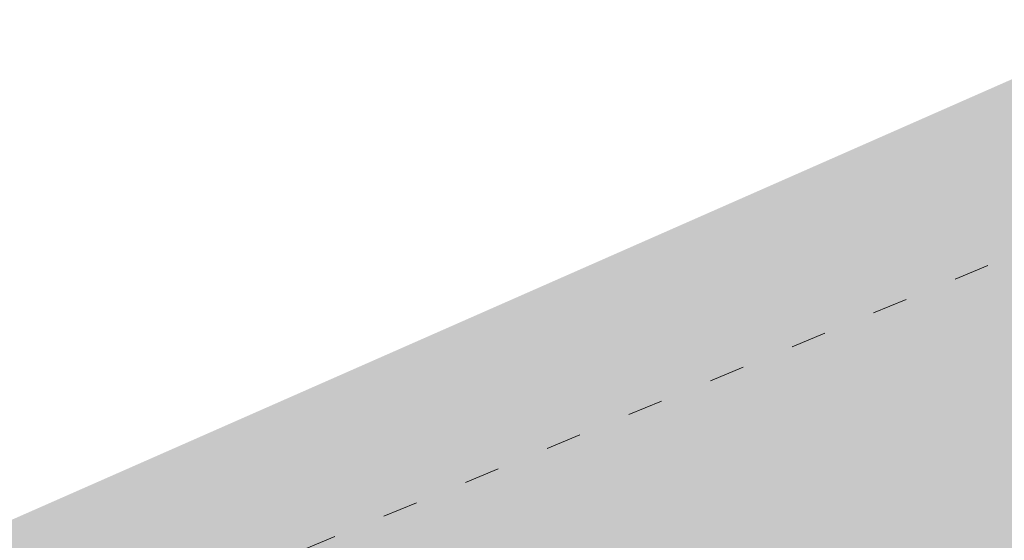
# Model space of a CAD drawing. Header units: millimetres. Extents: x 3267 to 3416, y 1494 to 1704.
# Tile 316 of 346: x 3357.57 to 3360.92, y 1641.24 to 1643.01. Entities that reach past the tile are written whole.
import ezdxf

# ---------------------------------------------------------------- set-up
doc = ezdxf.new("R2010")
doc.units = ezdxf.units.MM
doc.linetypes.add('ACAD_ISO03W100', pattern=[30, 12, -18])
doc.layers.get('0').update_dxf_attribs({"lineweight": 5})
doc.layers.add('1_strefa', color=7, linetype='ACAD_ISO03W100', lineweight=13)
doc.layers.add('1_trawa', color=94, linetype='Continuous', lineweight=13)
picture_1 = doc.add_image_def('image1.jpg', size_in_pixel=(9921, 7015))

msp = doc.modelspace()

# ---------------------------------------------------------------- hatches: boundary and pattern name
at = {"layer": '1_trawa'}
h = msp.add_hatch(dxfattribs=at)
h.set_pattern_fill('GRASS', color=256, scale=0.02)
h.paths.add_polyline_path([(3334.497, 1628.9652), (3339.0975, 1619.4213), (3348.9953, 1624.3562), (3346.994, 1628.7124), (3349.3865, 1629.9737), (3347.1512, 1634.4877)])
h.paths.add_polyline_path([(3321.0102, 1612.4815), (3332.9325, 1618.2285), (3329.2955, 1625.7736), (3317.3732, 1620.0266)])
h.paths.add_polyline_path([(3364.3966, 1640.3923), (3362.9801, 1643.7026), (3354.9045, 1640.1453), (3358.8282, 1631.2377), (3364.4592, 1633.7181), (3363.2067, 1636.6064), (3362.064, 1639.3526)])
h.paths.add_polyline_path([(3329.5269, 1638.0159), (3330.259, 1638.3334), (3326.1318, 1647.8675), (3310.174, 1640.9595), (3309.0511, 1640.4276), (3314.9073, 1627.2944), (3331.8101, 1634.8316), (3331.4478, 1635.579), (3330.2543, 1638.3314), (3329.5269, 1638.0159), (3330.7204, 1635.2636), (3323.8395, 1632.2798), (3322.6459, 1635.0686)])
h.paths.add_polyline_path([(3333.9168, 1643.3717), (3332.2997, 1647.1008), (3342.8733, 1651.6858), (3346.6663, 1648.736), (3348.1226, 1645.1719), (3343.0771, 1642.984), (3341.0397, 1642.0803), (3340.2172, 1643.9238), (3338.841, 1643.327), (3338.0453, 1645.162)])

# ---------------------------------------------------------------- linework, layer by layer
at = {"layer": '1_strefa', "color": 0, "ltscale": 0.01}
msp.add_lwpolyline([(3363.3475, 1642.1219), (3363.5016, 1641.7508, -0.414214), (3362.9614, 1640.4438), (3359.4541, 1638.9879, -0.414214), (3358.1471, 1639.5282), (3357.9931, 1639.8993, -0.414214), (3358.5333, 1641.2063), (3362.0405, 1642.6621, -0.414214)], format="xyb", close=True, dxfattribs=at)

# ---------------------------------------------------------------- pictures from other files: only their frames are drawn
image = msp.add_image(picture_1, insert=(3267.0464, 1704.245), size_in_units=(210.4454, 148.803), rotation=-90, dxfattribs=dict(fade=42))
image.dxf.flags = 7

doc.saveas('drawing.dxf')
